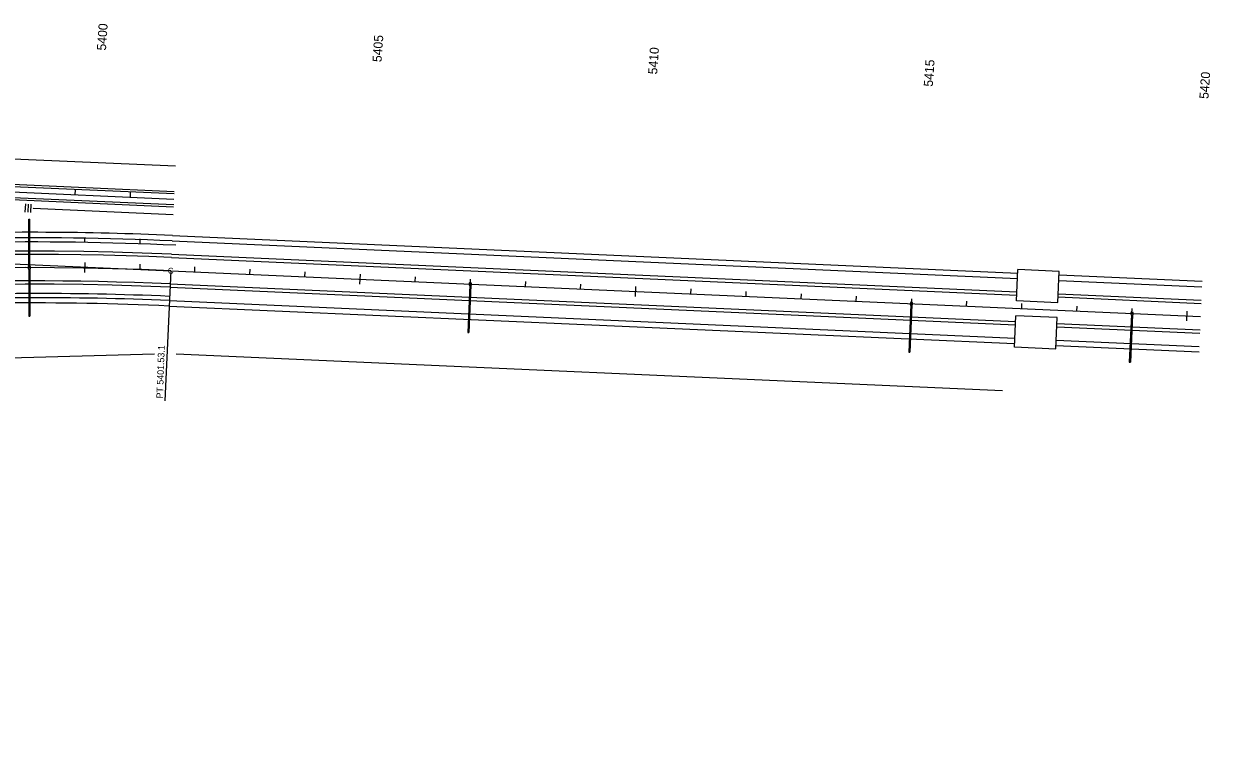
# Model space of a CAD drawing. Extents: x 192699 to 285914, y 194342 to 233219.
# Drawn here: x 283763 to 285914, y 220165 to 221453 of the extents above; entities that cross this region are included whole.
import ezdxf

# ---------------------------------------------------------------- set-up
doc = ezdxf.new("R2010")
doc.units = 0
for name, color, linetype in [('CENT LINE', 7, 'Continuous'), ('CURVE DATA', 7, 'Continuous'), ('CURVE LINE', 7, 'Continuous'), ('DRAINAGE', 7, 'Continuous'), ('R-W - CofA', 7, 'Continuous'), ('ROAD', 7, 'Continuous'), ('SHOULDER', 7, 'Continuous'), ('STATIONING1', 7, 'Continuous'), ('TEXT', 7, 'Continuous')]:
    doc.layers.add(name, color=color, linetype=linetype)

msp = doc.modelspace()

# ---------------------------------------------------------------- linework, layer by layer
at = {"layer": 'CENT LINE'}
for p, q in [((283443.5, 221161.5), (284035.7, 221135.1)), ((284029.9, 221005.2), (285896.1, 220922.1))]:
    msp.add_line(p, q, dxfattribs=at)
for centre, radius, start, end in [((283775, 215280.8), 5776.6, 87.38243, 90.99192), ((283775, 215280.8), 5730.1, 87.45001, 121.03334), ((283788.1, 215280.9), 5683, 87.5824, 92.8561)]:
    msp.add_arc(centre, radius, start, end, dxfattribs=at)
at = {"layer": 'CURVE LINE'}
msp.add_line((282302.5, 221082.2), (284029.9, 221005.2), dxfattribs=at)
at = {"layer": 'DRAINAGE'}
for p, q in [((283772.6, 221012.9), (283772.6, 221098.9)), ((283774.6, 221012.9), (283774.6, 221098.9)), ((283772.6, 221008.9), (283772.7, 220922.9)), ((283774.6, 221008.9), (283774.7, 220922.9)), ((284571.8, 220979.1), (284568, 220893.2)), ((284573.8, 220979), (284570, 220893.1)), ((285371, 220943.5), (285367.2, 220857.6)), ((285373, 220943.4), (285369.2, 220857.5)), ((285770.6, 220925.7), (285766.8, 220839.8)), ((285772.6, 220925.6), (285768.8, 220839.7))]:
    msp.add_line(p, q, dxfattribs=at)
for points in [[(283772.6, 221098.9), (283774.6, 221098.9)], [(283772.7, 220922.9), (283774.7, 220922.9)], [(284568, 220893.2), (284570, 220893.1)], [(285367.2, 220857.6), (285369.2, 220857.5)], [(285766.8, 220839.8), (285768.8, 220839.7)]]:
    msp.add_lwpolyline(points, dxfattribs=at)
for points in [[(283771.6, 221008.9), (283775.6, 221008.9), (283775.6, 221012.9), (283771.6, 221012.9)], [(284570.8, 220979.2), (284574.8, 220979), (284574.9, 220983), (284570.9, 220983.1)], [(285370, 220943.6), (285374, 220943.4), (285374.1, 220947.4), (285370.1, 220947.6)], [(285769.6, 220925.8), (285773.6, 220925.6), (285773.7, 220929.6), (285769.7, 220929.8)]]:
    msp.add_lwpolyline(points, close=True, dxfattribs=at)
at = {"layer": 'R-W - CofA'}
for p, q in [((283446.1, 221221.4), (284038.4, 221195.1)), ((283856.5, 221152.1), (283856.1, 221143.1)), ((283766.5, 221126.5), (283765.7, 221111.5)), ((283771.5, 221126.2), (283770.7, 221111.2)), ((283956.4, 221147.6), (283956, 221138.7)), ((283776.5, 221126), (283775.7, 221110.9)), ((283780.2, 221118.5), (284034.5, 221107.1)), ((283517.2, 220841.4), (284000.4, 220854.8)), ((284039.4, 220854.7), (285537.2, 220788))]:
    msp.add_line(p, q, dxfattribs=at)
msp.add_lwpolyline([(283780.1, 221118.2), (283780.1, 221118.2)], dxfattribs=at)
at = {"layer": 'ROAD'}
for p, q in [((283443.9, 221171.5), (284036.1, 221145.1)), ((283443, 221151.5), (284035.3, 221125.1)), ((284032.3, 221059.2), (285564.3, 220991)), ((284031.2, 221035.2), (285563.2, 220967)), ((285562.5, 220950.5), (285565, 221007.4)), ((285639.9, 221004.1), (285565, 221007.4)), ((285637.4, 220947.5), (285639.9, 221004.1)), ((285639.2, 220987.6), (285898.5, 220976.1)), ((284028.6, 220975.3), (285560.5, 220907)), ((285638.1, 220963.6), (285897.4, 220952.1)), ((284027.5, 220951.3), (285559.5, 220883.1)), ((285637.4, 220947.2), (285562.5, 220950.5)), ((285558.7, 220866.6), (285561.3, 220923.5)), ((285636.2, 220920.2), (285561.3, 220923.5)), ((285633.7, 220863.6), (285636.2, 220920.2)), ((285635.5, 220903.7), (285894.8, 220892.2)), ((285634.4, 220879.7), (285893.7, 220868.2)), ((285633.7, 220863.2), (285558.7, 220866.6))]:
    msp.add_line(p, q, dxfattribs=at)
for centre, radius, start, end in [((283775, 215280.8), 5784.1, 87.45001, 90.98754), ((283775, 215280.8), 5760.1, 87.45001, 121.03334), ((283775, 215280.8), 5700.1, 87.45, 121.0333), ((283788.1, 215280.7), 5675.6, 87.5826, 92.857)]:
    msp.add_arc(centre, radius, start, end, dxfattribs=at)
at = {"layer": 'SHOULDER'}
for p, q in [((283444.1, 221175.5), (284036.3, 221149.1)), ((283442.8, 221147.5), (284035.1, 221121.1)), ((284032.8, 221069.2), (285564.7, 221001)), ((284031, 221029.2), (285562.9, 220961)), ((285639.6, 220997.6), (285899, 220986.1)), ((284028.8, 220981.3), (285560.8, 220913)), ((285637.9, 220957.7), (285897.2, 220946.1)), ((284027.1, 220941.3), (285559, 220873.1)), ((285635.7, 220909.7), (285895, 220898.2)), ((285633.9, 220869.7), (285893.3, 220858.2))]:
    msp.add_line(p, q, dxfattribs=at)
for radius, start, end in [(5794.1, 87.45001, 91.98963), (5754.1, 87.45001, 100.49846), (5706.1, 87.45, 97.8773), (5666.1, 87.45, 93.5008)]:
    msp.add_arc((283775, 215280.8), radius, start, end, dxfattribs=at)
at = {"layer": 'STATIONING1'}
for p, q in [((283773.7, 221066.4), (283773.7, 221057.4)), ((283873.8, 221065.6), (283873.7, 221056.6)), ((283974, 221063), (283973.6, 221054)), ((283773.8, 221020.7), (283773.7, 221011.7)), ((283873.9, 221019.9), (283873.3, 221001.9)), ((283973.9, 221017.3), (283973.5, 221008.3)), ((284073.3, 221003.3), (284073.7, 221012.3)), ((284173.2, 220998.9), (284173.6, 221007.8)), ((284273.1, 220994.4), (284273.5, 221003.4)), ((284372.6, 220981), (284373.4, 220998.9)), ((284472.9, 220985.5), (284473.3, 220994.5)), ((284572.8, 220981.1), (284573.2, 220990.1)), ((284672.7, 220976.6), (284673.1, 220985.6)), ((284772.6, 220972.2), (284773, 220981.2)), ((284872.1, 220958.7), (284872.9, 220976.7)), ((284972.4, 220963.3), (284972.8, 220972.3)), ((285072.4, 220958.8), (285072.8, 220967.8)), ((285172.3, 220954.4), (285172.7, 220963.4)), ((285272.2, 220949.9), (285272.6, 220958.9)), ((285371.7, 220936.5), (285372.5, 220954.5)), ((285472, 220941), (285472.4, 220950)), ((285571.9, 220936.6), (285572.3, 220945.6)), ((285671.8, 220932.1), (285672.2, 220941.1)), ((285771.7, 220927.7), (285772.1, 220936.7)), ((285871.2, 220914.2), (285872, 220932.2))]:
    msp.add_line(p, q, dxfattribs=at)
at = {"layer": 'TEXT'}
msp.add_line((284029.9, 221005.2), (284019.4, 220769.3), dxfattribs=at)

# ---------------------------------------------------------------- texts
at = {"layer": 'CURVE DATA'}
msp.add_text('C', height=10.8, rotation=3.0667, dxfattribs=at).set_placement((284024.8, 220999.5))
at = {"layer": 'STATIONING1'}
for s, p in [('5400', (283912.3, 221404)), ('5405', (284411.7, 221383)), ('5410', (284911.2, 221360.8)), ('5415', (285410.7, 221338.5)), ('5420', (285910.2, 221316.3))]:
    msp.add_text(s, height=16.5, rotation=86.0333, dxfattribs=at).set_placement(p)
at = {"layer": 'TEXT'}
msp.add_text('PT 5401.53.1', height=12, rotation=88.0199, dxfattribs=at).set_placement((284015.7, 220773.6))

doc.saveas('drawing.dxf')
